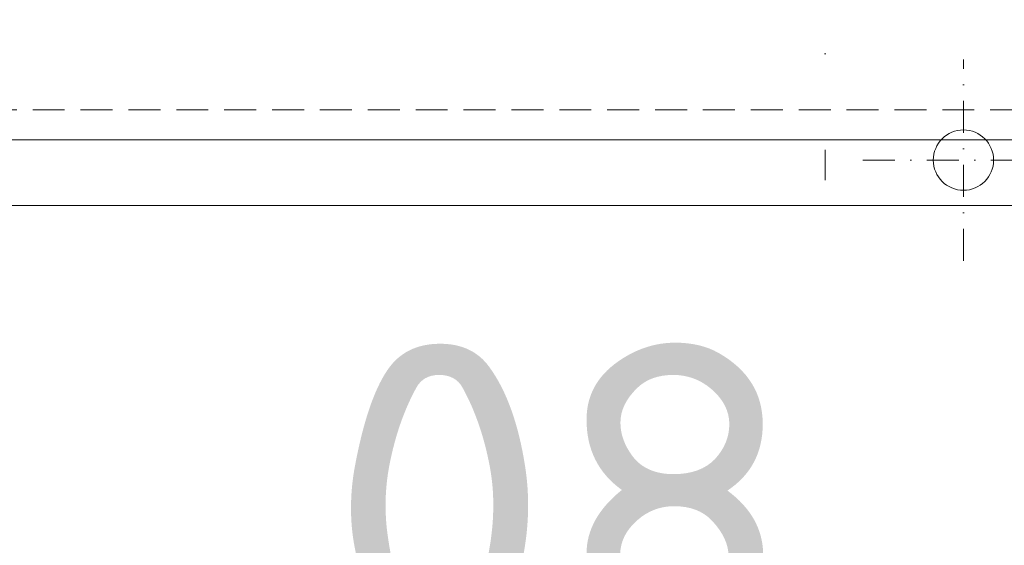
# Model space of a CAD drawing. Header units: millimetres. Extents: x -15830 to 4680139, y -28864 to 2281735.
# Tile 434 of 577: x 290326 to 292285, y 242438 to 243482. Entities that reach past the tile are written whole.
import ezdxf

# ---------------------------------------------------------------- set-up
doc = ezdxf.new("R2010")
doc.units = ezdxf.units.MM
for name, pattern in [('CENTERX2', [101.6, 63.5, -12.7, 12.7, -12.7]), ('DASHDOT', [25.4, 12.7, -6.35, 0, -6.35]), ('DASHED', [19.05, 12.7, -6.35]), ('HIDDEN', [9.525, 6.35, -3.175])]:
    doc.linetypes.add(name, pattern=pattern)
for name, color, linetype, lineweight in [('A99_N_kce-pod', 7, 'DASHED', 20), ('A99_N_koty-200', 5, 'Continuous', 5), ('A99_N_koty-200 @ 1', 5, 'Continuous', 5), ('A99_N_koty-200 @ 10', 5, 'Continuous', 5), ('A99_N_koty-200 @ 100', 5, 'Continuous', 5), ('A99_N_koty-200 @ 200', 5, 'Continuous', 5), ('A99_N_koty-200 @ 250 (1)', 5, 'Continuous', 5), ('A99_N_koty-200 @ 250 (2)', 5, 'Continuous', 5), ('A99_N_koty-200 @ 400', 5, 'Continuous', 5), ('A99_N_txt-popis-200', 240, 'Continuous', 5), ('A99_S_kce-pohl', 7, 'Continuous', 5), ('A99_S_osy', 1, 'CENTERX2', 5)]:
    doc.layers.add(name, color=color, linetype=linetype, lineweight=lineweight)
doc.styles.add('A99_kota', font='isocpeur.ttf', dxfattribs={"height": 2})
doc.styles.add('ad_popis 100', font='isocpeur.ttf', dxfattribs={"height": 200})
doc.dimstyles.new('A99_kota_200 new', dxfattribs={"dimscale": 200, "dimtxt": 2, "dimasz": 1.2, "dimexe": 0.5, "dimexo": 1.5, "dimgap": 0.3, "dimtad": 1, "dimdec": 0, "dimzin": 3, "dimdsep": 46, "dimtxsty": 'A99_kota', "dimblk": 'ARCHTICK', "dimcen": 2.5, "dimazin": 2, "dimtfac": 0.75, "dimtdec": 0, "dimtmove": 2, "dimatfit": 0, "dimfxl": 0, "dimtolj": 1, "dimtzin": 0, "dimlwd": 5, "dimlwe": 5, "dimarcsym": 0})

# ---------------------------------------------------------------- blocks, each defined once
blk = doc.blocks.new('_ArchTick')
at = {"color": 0, "linetype": 'ByBlock', "const_width": 0.15}
blk.add_lwpolyline([(-0.5, -0.5), (0.5, 0.5)], dxfattribs=at)
blk = doc.blocks.new('*D265')
at = {"layer": 'A99_N_koty-200', "color": 0, "linetype": 'Continuous', "lineweight": 5, "ltscale": 10, "transparency": 16777216}
for p, q in [((291929, 241208.3), (291929, 240758.3)), ((292479, 241208.3), (292479, 240758.3)), ((291269, 241143.3), (290829, 241143.3)), ((292204, 240808.3), (291269, 241143.3)), ((291929, 240808.3), (291809, 240808.3)), ((292479, 240808.3), (291929, 240808.3)), ((292479, 240808.3), (291929, 240808.3)), ((292479, 240808.3), (292599, 240808.3))]:
    blk.add_line(p, q, dxfattribs=at)
at = {"layer": 'Defpoints', "color": 0, "linetype": 'Continuous', "ltscale": 10, "transparency": 16777216}
for p in [(291929, 243683.3), (292479, 243683.3), (291929, 240808.3)]:
    blk.add_point(p, dxfattribs=at)
at = {"layer": 'A99_N_koty-200', "color": 0, "linetype": 'Continuous', "lineweight": 5, "ltscale": 10, "transparency": 16777216, "xscale": 120, "yscale": 120, "zscale": 120}
blk.add_blockref('_ArchTick', (291929, 240808.3), dxfattribs=at)
at = {"layer": 'A99_N_koty-200', "color": 0, "linetype": 'Continuous', "lineweight": 5, "ltscale": 10, "transparency": 16777216, "xscale": 120, "yscale": 120, "zscale": 120, "rotation": 180}
blk.add_blockref('_ArchTick', (292479, 240808.3), dxfattribs=at)
at = {"layer": 'A99_N_koty-200', "color": 0, "linetype": 'Continuous', "ltscale": 10, "transparency": 16777216, "insert": (291049, 241273.3), "char_height": 200, "attachment_point": 5, "style": 'A99_kota'}
blk.add_mtext('\\A1;550', dxfattribs=at)
blk = doc.blocks.new('*D267')
at = {"layer": 'A99_N_koty-200', "color": 0, "linetype": 'Continuous', "lineweight": 5, "ltscale": 10, "transparency": 16777216}
for p, q in [((291239.3, 241143.3), (291234.9, 241143.3)), ((292204, 240808.3), (291239.3, 241143.3)), ((291929, 240808.3), (291927.8, 240808.3)), ((291929, 240812.3), (291929, 240807.8)), ((292479, 240808.3), (291929, 240808.3)), ((292479, 240808.3), (291929, 240808.3)), ((292479, 240812.3), (292479, 240807.8)), ((292479, 240808.3), (292480.2, 240808.3))]:
    blk.add_line(p, q, dxfattribs=at)
at = {"layer": 'Defpoints', "color": 0, "linetype": 'Continuous', "ltscale": 10, "transparency": 16777216}
for p in [(291929, 243683.3), (292479, 243683.3), (291929, 240808.3)]:
    blk.add_point(p, dxfattribs=at)
at = {"layer": 'A99_N_koty-200', "color": 0, "linetype": 'Continuous', "lineweight": 5, "ltscale": 10, "transparency": 16777216, "xscale": 1.2, "yscale": 1.2, "zscale": 1.2}
blk.add_blockref('_ArchTick', (291929, 240808.3), dxfattribs=at)
at = {"layer": 'A99_N_koty-200', "color": 0, "linetype": 'Continuous', "lineweight": 5, "ltscale": 10, "transparency": 16777216, "xscale": 1.2, "yscale": 1.2, "zscale": 1.2, "rotation": 180}
blk.add_blockref('_ArchTick', (292479, 240808.3), dxfattribs=at)
at = {"layer": 'A99_N_koty-200', "color": 0, "linetype": 'Continuous', "ltscale": 10, "transparency": 16777216, "insert": (291237.1, 241144.6), "char_height": 2, "attachment_point": 5, "style": 'A99_kota'}
blk.add_mtext('\\A1;550', dxfattribs=at)
blk = doc.blocks.new('*D269')
at = {"layer": 'A99_N_koty-200', "color": 0, "linetype": 'Continuous', "lineweight": 5, "ltscale": 10, "transparency": 16777216}
for p, q in [((291242, 241143.3), (291198, 241143.3)), ((292204, 240808.3), (291242, 241143.3)), ((291929, 240848.3), (291929, 240803.3)), ((292479, 240848.3), (292479, 240803.3)), ((291929, 240808.3), (291917, 240808.3)), ((292479, 240808.3), (291929, 240808.3)), ((292479, 240808.3), (291929, 240808.3)), ((292479, 240808.3), (292491, 240808.3))]:
    blk.add_line(p, q, dxfattribs=at)
at = {"layer": 'Defpoints', "color": 0, "linetype": 'Continuous', "ltscale": 10, "transparency": 16777216}
for p in [(291929, 243683.3), (292479, 243683.3), (291929, 240808.3)]:
    blk.add_point(p, dxfattribs=at)
at = {"layer": 'A99_N_koty-200', "color": 0, "linetype": 'Continuous', "lineweight": 5, "ltscale": 10, "transparency": 16777216, "xscale": 12, "yscale": 12, "zscale": 12}
blk.add_blockref('_ArchTick', (291929, 240808.3), dxfattribs=at)
at = {"layer": 'A99_N_koty-200', "color": 0, "linetype": 'Continuous', "lineweight": 5, "ltscale": 10, "transparency": 16777216, "xscale": 12, "yscale": 12, "zscale": 12, "rotation": 180}
blk.add_blockref('_ArchTick', (292479, 240808.3), dxfattribs=at)
at = {"layer": 'A99_N_koty-200', "color": 0, "linetype": 'Continuous', "ltscale": 10, "transparency": 16777216, "insert": (291220, 241156.3), "char_height": 20, "attachment_point": 5, "style": 'A99_kota'}
blk.add_mtext('\\A1;550', dxfattribs=at)
blk = doc.blocks.new('*D107')
at = {"layer": 'A99_N_koty-200', "color": 0, "linetype": 'Continuous', "lineweight": 5, "ltscale": 10, "transparency": 16777216}
for p, q in [((243929, 244473.3), (243929, 245373.3)), ((292204, 244473.3), (292204, 245373.3)), ((243929, 245273.3), (292204, 245273.3))]:
    blk.add_line(p, q, dxfattribs=at)
at = {"layer": 'Defpoints', "color": 0, "linetype": 'Continuous', "ltscale": 10, "transparency": 16777216}
for p in [(292204, 245273.3), (243929, 243203.3), (292204, 243203.3)]:
    blk.add_point(p, dxfattribs=at)
at = {"layer": 'A99_N_koty-200', "color": 0, "linetype": 'Continuous', "lineweight": 5, "ltscale": 10, "transparency": 16777216, "xscale": 240, "yscale": 240, "zscale": 240, "rotation": 180}
blk.add_blockref('_ArchTick', (243929, 245273.3), dxfattribs=at)
at = {"layer": 'A99_N_koty-200', "color": 0, "linetype": 'Continuous', "lineweight": 5, "ltscale": 10, "transparency": 16777216, "xscale": 240, "yscale": 240, "zscale": 240}
blk.add_blockref('_ArchTick', (292204, 245273.3), dxfattribs=at)
at = {"layer": 'A99_N_koty-200', "color": 0, "linetype": 'Continuous', "ltscale": 10, "transparency": 16777216, "insert": (268707.7, 245613.3), "char_height": 400, "attachment_point": 5, "style": 'A99_kota'}
blk.add_mtext('\\A1;48275', dxfattribs=at)
blk = doc.blocks.new('*D108')
at = {"layer": 'A99_N_koty-200', "color": 0, "linetype": 'Continuous', "lineweight": 5, "ltscale": 10, "transparency": 16777216}
for p, q in [((243929, 244278.3), (243929, 244728.3)), ((292204, 244278.3), (292204, 244728.3)), ((243929, 244678.3), (292204, 244678.3))]:
    blk.add_line(p, q, dxfattribs=at)
at = {"layer": 'Defpoints', "color": 0, "linetype": 'Continuous', "ltscale": 10, "transparency": 16777216}
for p in [(292204, 244678.3), (243929, 243203.3), (292204, 243203.3)]:
    blk.add_point(p, dxfattribs=at)
at = {"layer": 'A99_N_koty-200', "color": 0, "linetype": 'Continuous', "lineweight": 5, "ltscale": 10, "transparency": 16777216, "xscale": 120, "yscale": 120, "zscale": 120, "rotation": 180}
blk.add_blockref('_ArchTick', (243929, 244678.3), dxfattribs=at)
at = {"layer": 'A99_N_koty-200', "color": 0, "linetype": 'Continuous', "lineweight": 5, "ltscale": 10, "transparency": 16777216, "xscale": 120, "yscale": 120, "zscale": 120}
blk.add_blockref('_ArchTick', (292204, 244678.3), dxfattribs=at)
at = {"layer": 'A99_N_koty-200', "color": 0, "linetype": 'Continuous', "ltscale": 10, "transparency": 16777216, "insert": (268066.5, 244808.3), "char_height": 200, "attachment_point": 5, "style": 'A99_kota'}
blk.add_mtext('\\A1;48275', dxfattribs=at)
blk = doc.blocks.new('*D109')
at = {"layer": 'A99_N_koty-200', "color": 0, "linetype": 'Continuous', "lineweight": 5, "ltscale": 10, "transparency": 16777216}
for p, q in [((243929, 244674.3), (243929, 244678.8)), ((243929, 244678.3), (292204, 244678.3)), ((292204, 244674.3), (292204, 244678.8))]:
    blk.add_line(p, q, dxfattribs=at)
at = {"layer": 'Defpoints', "color": 0, "linetype": 'Continuous', "ltscale": 10, "transparency": 16777216}
for p in [(292204, 244678.3), (243929, 243203.3), (292204, 243203.3)]:
    blk.add_point(p, dxfattribs=at)
at = {"layer": 'A99_N_koty-200', "color": 0, "linetype": 'Continuous', "lineweight": 5, "ltscale": 10, "transparency": 16777216, "xscale": 1.2, "yscale": 1.2, "zscale": 1.2, "rotation": 180}
blk.add_blockref('_ArchTick', (243929, 244678.3), dxfattribs=at)
at = {"layer": 'A99_N_koty-200', "color": 0, "linetype": 'Continuous', "lineweight": 5, "ltscale": 10, "transparency": 16777216, "xscale": 1.2, "yscale": 1.2, "zscale": 1.2}
blk.add_blockref('_ArchTick', (292204, 244678.3), dxfattribs=at)
at = {"layer": 'A99_N_koty-200', "color": 0, "linetype": 'Continuous', "ltscale": 10, "transparency": 16777216, "insert": (268066.5, 244679.6), "char_height": 2, "attachment_point": 5, "style": 'A99_kota'}
blk.add_mtext('\\A1;48275', dxfattribs=at)
blk = doc.blocks.new('*D110')
at = {"layer": 'A99_N_koty-200', "color": 0, "linetype": 'Continuous', "lineweight": 5, "ltscale": 10, "transparency": 16777216}
for p, q in [((243929, 243803.3), (243929, 244878.3)), ((292204, 243803.3), (292204, 244878.3)), ((243929, 244678.3), (292204, 244678.3))]:
    blk.add_line(p, q, dxfattribs=at)
at = {"layer": 'Defpoints', "color": 0, "linetype": 'Continuous', "ltscale": 10, "transparency": 16777216}
for p in [(292204, 244678.3), (243929, 243203.3), (292204, 243203.3)]:
    blk.add_point(p, dxfattribs=at)
at = {"layer": 'A99_N_koty-200', "color": 0, "linetype": 'Continuous', "lineweight": 5, "ltscale": 10, "transparency": 16777216, "xscale": 480, "yscale": 480, "zscale": 480, "rotation": 180}
blk.add_blockref('_ArchTick', (243929, 244678.3), dxfattribs=at)
at = {"layer": 'A99_N_koty-200', "color": 0, "linetype": 'Continuous', "lineweight": 5, "ltscale": 10, "transparency": 16777216, "xscale": 480, "yscale": 480, "zscale": 480}
blk.add_blockref('_ArchTick', (292204, 244678.3), dxfattribs=at)
at = {"layer": 'A99_N_koty-200', "color": 0, "linetype": 'Continuous', "ltscale": 10, "transparency": 16777216, "insert": (268066.5, 245198.3), "char_height": 800, "attachment_point": 5, "style": 'A99_kota'}
blk.add_mtext('\\A1;48275', dxfattribs=at)
blk = doc.blocks.new('*D111')
at = {"layer": 'A99_N_koty-200', "color": 0, "linetype": 'Continuous', "lineweight": 5, "ltscale": 10, "transparency": 16777216}
for p, q in [((243929, 244638.3), (243929, 244683.3)), ((243929, 244678.3), (292204, 244678.3)), ((292204, 244638.3), (292204, 244683.3))]:
    blk.add_line(p, q, dxfattribs=at)
at = {"layer": 'Defpoints', "color": 0, "linetype": 'Continuous', "ltscale": 10, "transparency": 16777216}
for p in [(292204, 244678.3), (243929, 243203.3), (292204, 243203.3)]:
    blk.add_point(p, dxfattribs=at)
at = {"layer": 'A99_N_koty-200', "color": 0, "linetype": 'Continuous', "lineweight": 5, "ltscale": 10, "transparency": 16777216, "xscale": 12, "yscale": 12, "zscale": 12, "rotation": 180}
blk.add_blockref('_ArchTick', (243929, 244678.3), dxfattribs=at)
at = {"layer": 'A99_N_koty-200', "color": 0, "linetype": 'Continuous', "lineweight": 5, "ltscale": 10, "transparency": 16777216, "xscale": 12, "yscale": 12, "zscale": 12}
blk.add_blockref('_ArchTick', (292204, 244678.3), dxfattribs=at)
at = {"layer": 'A99_N_koty-200', "color": 0, "linetype": 'Continuous', "ltscale": 10, "transparency": 16777216, "insert": (268066.5, 244691.3), "char_height": 20, "attachment_point": 5, "style": 'A99_kota'}
blk.add_mtext('\\A1;48275', dxfattribs=at)
blk = doc.blocks.new('*D112')
at = {"layer": 'A99_N_koty-200', "color": 0, "linetype": 'Continuous', "lineweight": 5, "ltscale": 10, "transparency": 16777216}
for p, q in [((243929, 243678.3), (243929, 244803.3)), ((292204, 243678.3), (292204, 244803.3)), ((243929, 244678.3), (292204, 244678.3))]:
    blk.add_line(p, q, dxfattribs=at)
at = {"layer": 'Defpoints', "color": 0, "linetype": 'Continuous', "ltscale": 10, "transparency": 16777216}
for p in [(292204, 244678.3), (243929, 243203.3), (292204, 243203.3)]:
    blk.add_point(p, dxfattribs=at)
at = {"layer": 'A99_N_koty-200', "color": 0, "linetype": 'Continuous', "lineweight": 5, "ltscale": 10, "transparency": 16777216, "xscale": 300, "yscale": 300, "zscale": 300, "rotation": 180}
blk.add_blockref('_ArchTick', (243929, 244678.3), dxfattribs=at)
at = {"layer": 'A99_N_koty-200', "color": 0, "linetype": 'Continuous', "lineweight": 5, "ltscale": 10, "transparency": 16777216, "xscale": 300, "yscale": 300, "zscale": 300}
blk.add_blockref('_ArchTick', (292204, 244678.3), dxfattribs=at)
at = {"layer": 'A99_N_koty-200', "color": 0, "linetype": 'Continuous', "ltscale": 10, "transparency": 16777216, "insert": (268066.5, 245003.3), "char_height": 500, "attachment_point": 5, "style": 'A99_kota'}
blk.add_mtext('\\A1;48275', dxfattribs=at)
blk = doc.blocks.new('*D113')
at = {"layer": 'A99_N_koty-200', "color": 0, "linetype": 'Continuous', "lineweight": 5, "ltscale": 10, "transparency": 16777216}
for p, q in [((243929, 243678.3), (243929, 244803.3)), ((292204, 243678.3), (292204, 244803.3)), ((243929, 244678.3), (292204, 244678.3))]:
    blk.add_line(p, q, dxfattribs=at)
at = {"layer": 'Defpoints', "color": 0, "linetype": 'Continuous', "ltscale": 10, "transparency": 16777216}
for p in [(292204, 244678.3), (243929, 243203.3), (292204, 243203.3)]:
    blk.add_point(p, dxfattribs=at)
at = {"layer": 'A99_N_koty-200', "color": 0, "linetype": 'Continuous', "lineweight": 5, "ltscale": 10, "transparency": 16777216, "xscale": 300, "yscale": 300, "zscale": 300, "rotation": 180}
blk.add_blockref('_ArchTick', (243929, 244678.3), dxfattribs=at)
at = {"layer": 'A99_N_koty-200', "color": 0, "linetype": 'Continuous', "lineweight": 5, "ltscale": 10, "transparency": 16777216, "xscale": 300, "yscale": 300, "zscale": 300}
blk.add_blockref('_ArchTick', (292204, 244678.3), dxfattribs=at)
at = {"layer": 'A99_N_koty-200', "color": 0, "linetype": 'Continuous', "ltscale": 10, "transparency": 16777216, "insert": (268066.5, 245003.3), "char_height": 500, "attachment_point": 5, "style": 'A99_kota'}
blk.add_mtext('\\A1;48275', dxfattribs=at)
blk = doc.blocks.new('*D114')
at = {"layer": 'A99_N_koty-200', "color": 0, "linetype": 'Continuous', "lineweight": 5, "ltscale": 10, "transparency": 16777216}
for p, q in [((292209, 244483.3), (292209, 245383.3)), ((329424, 244483.3), (329424, 245383.3)), ((292209, 245283.3), (329424, 245283.3))]:
    blk.add_line(p, q, dxfattribs=at)
at = {"layer": 'Defpoints', "color": 0, "linetype": 'Continuous', "ltscale": 10, "transparency": 16777216}
for p in [(329424, 245283.3), (292209, 243203.3), (329424, 243203.3)]:
    blk.add_point(p, dxfattribs=at)
at = {"layer": 'A99_N_koty-200', "color": 0, "linetype": 'Continuous', "lineweight": 5, "ltscale": 10, "transparency": 16777216, "xscale": 240, "yscale": 240, "zscale": 240, "rotation": 180}
blk.add_blockref('_ArchTick', (292209, 245283.3), dxfattribs=at)
at = {"layer": 'A99_N_koty-200', "color": 0, "linetype": 'Continuous', "lineweight": 5, "ltscale": 10, "transparency": 16777216, "xscale": 240, "yscale": 240, "zscale": 240}
blk.add_blockref('_ArchTick', (329424, 245283.3), dxfattribs=at)
at = {"layer": 'A99_N_koty-200', "color": 0, "linetype": 'Continuous', "ltscale": 10, "transparency": 16777216, "insert": (310816.5, 245543.3), "char_height": 400, "attachment_point": 5, "style": 'A99_kota'}
blk.add_mtext('\\A1;37215', dxfattribs=at)
blk = doc.blocks.new('*D115')
at = {"layer": 'A99_N_koty-200', "color": 0, "linetype": 'Continuous', "lineweight": 5, "ltscale": 10, "transparency": 16777216}
for p, q in [((292209, 244278.3), (292209, 244728.3)), ((329424, 244278.3), (329424, 244728.3)), ((292209, 244678.3), (329424, 244678.3))]:
    blk.add_line(p, q, dxfattribs=at)
at = {"layer": 'Defpoints', "color": 0, "linetype": 'Continuous', "ltscale": 10, "transparency": 16777216}
for p in [(329424, 244678.3), (292209, 243203.3), (329424, 243203.3)]:
    blk.add_point(p, dxfattribs=at)
at = {"layer": 'A99_N_koty-200', "color": 0, "linetype": 'Continuous', "lineweight": 5, "ltscale": 10, "transparency": 16777216, "xscale": 120, "yscale": 120, "zscale": 120, "rotation": 180}
blk.add_blockref('_ArchTick', (292209, 244678.3), dxfattribs=at)
at = {"layer": 'A99_N_koty-200', "color": 0, "linetype": 'Continuous', "lineweight": 5, "ltscale": 10, "transparency": 16777216, "xscale": 120, "yscale": 120, "zscale": 120}
blk.add_blockref('_ArchTick', (329424, 244678.3), dxfattribs=at)
at = {"layer": 'A99_N_koty-200', "color": 0, "linetype": 'Continuous', "ltscale": 10, "transparency": 16777216, "insert": (310816.5, 244808.3), "char_height": 200, "attachment_point": 5, "style": 'A99_kota'}
blk.add_mtext('\\A1;37215', dxfattribs=at)
blk = doc.blocks.new('*D116')
at = {"layer": 'A99_N_koty-200', "color": 0, "linetype": 'Continuous', "lineweight": 5, "ltscale": 10, "transparency": 16777216}
for p, q in [((292209, 244674.3), (292209, 244678.8)), ((292209, 244678.3), (329424, 244678.3)), ((329424, 244674.3), (329424, 244678.8))]:
    blk.add_line(p, q, dxfattribs=at)
at = {"layer": 'Defpoints', "color": 0, "linetype": 'Continuous', "ltscale": 10, "transparency": 16777216}
for p in [(329424, 244678.3), (292209, 243203.3), (329424, 243203.3)]:
    blk.add_point(p, dxfattribs=at)
at = {"layer": 'A99_N_koty-200', "color": 0, "linetype": 'Continuous', "lineweight": 5, "ltscale": 10, "transparency": 16777216, "xscale": 1.2, "yscale": 1.2, "zscale": 1.2, "rotation": 180}
blk.add_blockref('_ArchTick', (292209, 244678.3), dxfattribs=at)
at = {"layer": 'A99_N_koty-200', "color": 0, "linetype": 'Continuous', "lineweight": 5, "ltscale": 10, "transparency": 16777216, "xscale": 1.2, "yscale": 1.2, "zscale": 1.2}
blk.add_blockref('_ArchTick', (329424, 244678.3), dxfattribs=at)
at = {"layer": 'A99_N_koty-200', "color": 0, "linetype": 'Continuous', "ltscale": 10, "transparency": 16777216, "insert": (310816.5, 244679.6), "char_height": 2, "attachment_point": 5, "style": 'A99_kota'}
blk.add_mtext('\\A1;37215', dxfattribs=at)
blk = doc.blocks.new('*D117')
at = {"layer": 'A99_N_koty-200', "color": 0, "linetype": 'Continuous', "lineweight": 5, "ltscale": 10, "transparency": 16777216}
for p, q in [((292209, 243803.3), (292209, 244878.3)), ((329424, 243803.3), (329424, 244878.3)), ((292209, 244678.3), (329424, 244678.3))]:
    blk.add_line(p, q, dxfattribs=at)
at = {"layer": 'Defpoints', "color": 0, "linetype": 'Continuous', "ltscale": 10, "transparency": 16777216}
for p in [(329424, 244678.3), (292209, 243203.3), (329424, 243203.3)]:
    blk.add_point(p, dxfattribs=at)
at = {"layer": 'A99_N_koty-200', "color": 0, "linetype": 'Continuous', "lineweight": 5, "ltscale": 10, "transparency": 16777216, "xscale": 480, "yscale": 480, "zscale": 480, "rotation": 180}
blk.add_blockref('_ArchTick', (292209, 244678.3), dxfattribs=at)
at = {"layer": 'A99_N_koty-200', "color": 0, "linetype": 'Continuous', "lineweight": 5, "ltscale": 10, "transparency": 16777216, "xscale": 480, "yscale": 480, "zscale": 480}
blk.add_blockref('_ArchTick', (329424, 244678.3), dxfattribs=at)
at = {"layer": 'A99_N_koty-200', "color": 0, "linetype": 'Continuous', "ltscale": 10, "transparency": 16777216, "insert": (310816.5, 245198.3), "char_height": 800, "attachment_point": 5, "style": 'A99_kota'}
blk.add_mtext('\\A1;37215', dxfattribs=at)
blk = doc.blocks.new('*D118')
at = {"layer": 'A99_N_koty-200', "color": 0, "linetype": 'Continuous', "lineweight": 5, "ltscale": 10, "transparency": 16777216}
for p, q in [((292209, 244638.3), (292209, 244683.3)), ((292209, 244678.3), (329424, 244678.3)), ((329424, 244638.3), (329424, 244683.3))]:
    blk.add_line(p, q, dxfattribs=at)
at = {"layer": 'Defpoints', "color": 0, "linetype": 'Continuous', "ltscale": 10, "transparency": 16777216}
for p in [(329424, 244678.3), (292209, 243203.3), (329424, 243203.3)]:
    blk.add_point(p, dxfattribs=at)
at = {"layer": 'A99_N_koty-200', "color": 0, "linetype": 'Continuous', "lineweight": 5, "ltscale": 10, "transparency": 16777216, "xscale": 12, "yscale": 12, "zscale": 12, "rotation": 180}
blk.add_blockref('_ArchTick', (292209, 244678.3), dxfattribs=at)
at = {"layer": 'A99_N_koty-200', "color": 0, "linetype": 'Continuous', "lineweight": 5, "ltscale": 10, "transparency": 16777216, "xscale": 12, "yscale": 12, "zscale": 12}
blk.add_blockref('_ArchTick', (329424, 244678.3), dxfattribs=at)
at = {"layer": 'A99_N_koty-200', "color": 0, "linetype": 'Continuous', "ltscale": 10, "transparency": 16777216, "insert": (310816.5, 244691.3), "char_height": 20, "attachment_point": 5, "style": 'A99_kota'}
blk.add_mtext('\\A1;37215', dxfattribs=at)
blk = doc.blocks.new('*D119')
at = {"layer": 'A99_N_koty-200', "color": 0, "linetype": 'Continuous', "lineweight": 5, "ltscale": 10, "transparency": 16777216}
for p, q in [((292209, 243678.3), (292209, 244803.3)), ((329424, 243678.3), (329424, 244803.3)), ((292209, 244678.3), (329424, 244678.3))]:
    blk.add_line(p, q, dxfattribs=at)
at = {"layer": 'Defpoints', "color": 0, "linetype": 'Continuous', "ltscale": 10, "transparency": 16777216}
for p in [(329424, 244678.3), (292209, 243203.3), (329424, 243203.3)]:
    blk.add_point(p, dxfattribs=at)
at = {"layer": 'A99_N_koty-200', "color": 0, "linetype": 'Continuous', "lineweight": 5, "ltscale": 10, "transparency": 16777216, "xscale": 300, "yscale": 300, "zscale": 300, "rotation": 180}
blk.add_blockref('_ArchTick', (292209, 244678.3), dxfattribs=at)
at = {"layer": 'A99_N_koty-200', "color": 0, "linetype": 'Continuous', "lineweight": 5, "ltscale": 10, "transparency": 16777216, "xscale": 300, "yscale": 300, "zscale": 300}
blk.add_blockref('_ArchTick', (329424, 244678.3), dxfattribs=at)
at = {"layer": 'A99_N_koty-200', "color": 0, "linetype": 'Continuous', "ltscale": 10, "transparency": 16777216, "insert": (310816.5, 245003.3), "char_height": 500, "attachment_point": 5, "style": 'A99_kota'}
blk.add_mtext('\\A1;37215', dxfattribs=at)
blk = doc.blocks.new('*D120')
at = {"layer": 'A99_N_koty-200', "color": 0, "linetype": 'Continuous', "lineweight": 5, "ltscale": 10, "transparency": 16777216}
for p, q in [((292209, 243678.3), (292209, 244803.3)), ((329424, 243678.3), (329424, 244803.3)), ((292209, 244678.3), (329424, 244678.3))]:
    blk.add_line(p, q, dxfattribs=at)
at = {"layer": 'Defpoints', "color": 0, "linetype": 'Continuous', "ltscale": 10, "transparency": 16777216}
for p in [(329424, 244678.3), (292209, 243203.3), (329424, 243203.3)]:
    blk.add_point(p, dxfattribs=at)
at = {"layer": 'A99_N_koty-200', "color": 0, "linetype": 'Continuous', "lineweight": 5, "ltscale": 10, "transparency": 16777216, "xscale": 300, "yscale": 300, "zscale": 300, "rotation": 180}
blk.add_blockref('_ArchTick', (292209, 244678.3), dxfattribs=at)
at = {"layer": 'A99_N_koty-200', "color": 0, "linetype": 'Continuous', "lineweight": 5, "ltscale": 10, "transparency": 16777216, "xscale": 300, "yscale": 300, "zscale": 300}
blk.add_blockref('_ArchTick', (329424, 244678.3), dxfattribs=at)
at = {"layer": 'A99_N_koty-200', "color": 0, "linetype": 'Continuous', "ltscale": 10, "transparency": 16777216, "insert": (310816.5, 245003.3), "char_height": 500, "attachment_point": 5, "style": 'A99_kota'}
blk.add_mtext('\\A1;37215', dxfattribs=at)
blk = doc.blocks.new('*U789')
at = {"layer": 'A99_N_koty-200 @ 1', "linetype": 'Continuous', "ltscale": 10}
dim = blk.add_linear_dim(base=(291929, 240808.3), p1=(292479, 243683.3), p2=(291929, 243683.3), angle=180, dimstyle='A99_kota_200 new', override={"dimscale": 1, "dimtix": 1, "dimtofl": 1, "dimtmove": 1, "dimatfit": 1}, dxfattribs=at)
dim.commit()
dim.dimension.update_dxf_attribs({"geometry": '*D267', "text_midpoint": (291239, 241143.3), "dimtype": 128})
at = {"layer": 'A99_N_koty-200 @ 10', "linetype": 'Continuous', "ltscale": 10}
dim = blk.add_linear_dim(base=(291929, 240808.3), p1=(292479, 243683.3), p2=(291929, 243683.3), angle=180, dimstyle='A99_kota_200 new', override={"dimscale": 10, "dimtix": 1, "dimtofl": 1, "dimtmove": 1, "dimatfit": 1}, dxfattribs=at)
dim.commit()
dim.dimension.update_dxf_attribs({"geometry": '*D269', "text_midpoint": (291239, 241143.3), "dimtype": 128})
at = {"layer": 'A99_N_koty-200 @ 100', "linetype": 'Continuous', "ltscale": 10}
dim = blk.add_linear_dim(base=(291929, 240808.3), p1=(292479, 243683.3), p2=(291929, 243683.3), angle=180, dimstyle='A99_kota_200 new', override={"dimscale": 100, "dimtix": 1, "dimtofl": 1, "dimtmove": 1, "dimatfit": 1}, dxfattribs=at)
dim.commit()
dim.dimension.update_dxf_attribs({"geometry": '*D265', "text_midpoint": (291239, 241143.3), "dimtype": 128})
blk = doc.blocks.new('*U829')
at = {"layer": 'A99_N_koty-200 @ 1', "linetype": 'Continuous', "ltscale": 10}
dim = blk.add_linear_dim(base=(292204, 244678.3), p1=(243929, 243203.3), p2=(292204, 243203.3), dimstyle='A99_kota_200 new', override={"dimscale": 1, "dimtix": 1, "dimtofl": 1, "dimtmove": 2, "dimatfit": 3}, dxfattribs=at)
dim.commit()
dim.dimension.update_dxf_attribs({"geometry": '*D109', "text_midpoint": (268066.5, 244679.6)})
at = {"layer": 'A99_N_koty-200 @ 10', "linetype": 'Continuous', "ltscale": 10}
dim = blk.add_linear_dim(base=(292204, 244678.3), p1=(243929, 243203.3), p2=(292204, 243203.3), dimstyle='A99_kota_200 new', override={"dimscale": 10, "dimtix": 1, "dimtofl": 1, "dimtmove": 2, "dimatfit": 3}, dxfattribs=at)
dim.commit()
dim.dimension.update_dxf_attribs({"geometry": '*D111', "text_midpoint": (268066.5, 244691.3)})
at = {"layer": 'A99_N_koty-200 @ 100', "linetype": 'Continuous', "ltscale": 10}
dim = blk.add_linear_dim(base=(292204, 244678.3), p1=(243929, 243203.3), p2=(292204, 243203.3), dimstyle='A99_kota_200 new', override={"dimscale": 100, "dimtix": 1, "dimtofl": 1, "dimtmove": 2, "dimatfit": 3}, dxfattribs=at)
dim.commit()
dim.dimension.update_dxf_attribs({"geometry": '*D108', "text_midpoint": (268066.5, 244808.3)})
at = {"layer": 'A99_N_koty-200 @ 200', "linetype": 'Continuous', "ltscale": 10}
dim = blk.add_linear_dim(base=(292204, 245273.3), p1=(243929, 243203.3), p2=(292204, 243203.3), dimstyle='A99_kota_200 new', override={"dimscale": 200, "dimtix": 1, "dimtofl": 1, "dimtmove": 2, "dimatfit": 3}, dxfattribs=at)
dim.commit()
dim.dimension.update_dxf_attribs({"geometry": '*D107', "text_midpoint": (268707.7, 245613.3), "dimtype": 128})
at = {"layer": 'A99_N_koty-200 @ 250 (1)', "linetype": 'Continuous', "ltscale": 10}
dim = blk.add_linear_dim(base=(292204, 244678.3), p1=(243929, 243203.3), p2=(292204, 243203.3), dimstyle='A99_kota_200 new', override={"dimscale": 250, "dimtix": 1, "dimtofl": 1, "dimtmove": 2, "dimatfit": 3}, dxfattribs=at)
dim.commit()
dim.dimension.update_dxf_attribs({"geometry": '*D112', "text_midpoint": (268066.5, 245003.3)})
at = {"layer": 'A99_N_koty-200 @ 250 (2)', "linetype": 'Continuous', "ltscale": 10}
dim = blk.add_linear_dim(base=(292204, 244678.3), p1=(243929, 243203.3), p2=(292204, 243203.3), dimstyle='A99_kota_200 new', override={"dimscale": 250, "dimtix": 1, "dimtofl": 1, "dimtmove": 2, "dimatfit": 3}, dxfattribs=at)
dim.commit()
dim.dimension.update_dxf_attribs({"geometry": '*D113', "text_midpoint": (268066.5, 245003.3)})
at = {"layer": 'A99_N_koty-200 @ 400', "linetype": 'Continuous', "ltscale": 10}
dim = blk.add_linear_dim(base=(292204, 244678.3), p1=(243929, 243203.3), p2=(292204, 243203.3), dimstyle='A99_kota_200 new', override={"dimscale": 400, "dimtix": 1, "dimtofl": 1, "dimtmove": 2, "dimatfit": 3}, dxfattribs=at)
dim.commit()
dim.dimension.update_dxf_attribs({"geometry": '*D110', "text_midpoint": (268066.5, 245198.3)})
blk = doc.blocks.new('*U830')
at = {"layer": 'A99_N_koty-200 @ 1', "linetype": 'Continuous', "ltscale": 10}
dim = blk.add_linear_dim(base=(329424, 244678.3), p1=(292209, 243203.3), p2=(329424, 243203.3), dimstyle='A99_kota_200 new', override={"dimscale": 1, "dimtix": 1, "dimtofl": 1, "dimtmove": 2, "dimatfit": 3}, dxfattribs=at)
dim.commit()
dim.dimension.update_dxf_attribs({"geometry": '*D116', "text_midpoint": (310816.5, 244679.6)})
at = {"layer": 'A99_N_koty-200 @ 10', "linetype": 'Continuous', "ltscale": 10}
dim = blk.add_linear_dim(base=(329424, 244678.3), p1=(292209, 243203.3), p2=(329424, 243203.3), dimstyle='A99_kota_200 new', override={"dimscale": 10, "dimtix": 1, "dimtofl": 1, "dimtmove": 2, "dimatfit": 3}, dxfattribs=at)
dim.commit()
dim.dimension.update_dxf_attribs({"geometry": '*D118', "text_midpoint": (310816.5, 244691.3)})
at = {"layer": 'A99_N_koty-200 @ 100', "linetype": 'Continuous', "ltscale": 10}
dim = blk.add_linear_dim(base=(329424, 244678.3), p1=(292209, 243203.3), p2=(329424, 243203.3), dimstyle='A99_kota_200 new', override={"dimscale": 100, "dimtix": 1, "dimtofl": 1, "dimtmove": 2, "dimatfit": 3}, dxfattribs=at)
dim.commit()
dim.dimension.update_dxf_attribs({"geometry": '*D115', "text_midpoint": (310816.5, 244808.3)})
at = {"layer": 'A99_N_koty-200 @ 200', "linetype": 'Continuous', "ltscale": 10}
dim = blk.add_linear_dim(base=(329424, 245283.3), p1=(292209, 243203.3), p2=(329424, 243203.3), dimstyle='A99_kota_200 new', override={"dimscale": 200, "dimtix": 1, "dimtofl": 1, "dimtmove": 2, "dimatfit": 3}, dxfattribs=at)
dim.commit()
dim.dimension.update_dxf_attribs({"geometry": '*D114', "text_midpoint": (310816.5, 245543.3)})
at = {"layer": 'A99_N_koty-200 @ 250 (1)', "linetype": 'Continuous', "ltscale": 10}
dim = blk.add_linear_dim(base=(329424, 244678.3), p1=(292209, 243203.3), p2=(329424, 243203.3), dimstyle='A99_kota_200 new', override={"dimscale": 250, "dimtix": 1, "dimtofl": 1, "dimtmove": 2, "dimatfit": 3}, dxfattribs=at)
dim.commit()
dim.dimension.update_dxf_attribs({"geometry": '*D119', "text_midpoint": (310816.5, 245003.3)})
at = {"layer": 'A99_N_koty-200 @ 250 (2)', "linetype": 'Continuous', "ltscale": 10}
dim = blk.add_linear_dim(base=(329424, 244678.3), p1=(292209, 243203.3), p2=(329424, 243203.3), dimstyle='A99_kota_200 new', override={"dimscale": 250, "dimtix": 1, "dimtofl": 1, "dimtmove": 2, "dimatfit": 3}, dxfattribs=at)
dim.commit()
dim.dimension.update_dxf_attribs({"geometry": '*D120', "text_midpoint": (310816.5, 245003.3)})
at = {"layer": 'A99_N_koty-200 @ 400', "linetype": 'Continuous', "ltscale": 10}
dim = blk.add_linear_dim(base=(329424, 244678.3), p1=(292209, 243203.3), p2=(329424, 243203.3), dimstyle='A99_kota_200 new', override={"dimscale": 400, "dimtix": 1, "dimtofl": 1, "dimtmove": 2, "dimatfit": 3}, dxfattribs=at)
dim.commit()
dim.dimension.update_dxf_attribs({"geometry": '*D117', "text_midpoint": (310816.5, 245198.3)})

msp = doc.modelspace()

# ---------------------------------------------------------------- linework, layer by layer
at = {"layer": 'A99_N_kce-pod', "linetype": 'HIDDEN', "lineweight": 5, "ltscale": 10}
msp.add_lwpolyline([(352804.496, 243303.252), (213328.95, 243303.252)], dxfattribs=at)
at = {"layer": 'A99_S_kce-pohl', "linetype": 'Continuous', "ltscale": 25}
msp.add_lwpolyline([(221258.95, 268723.252), (213328.95, 268723.252), (213328.95, 243243.252), (352804.496, 243243.252), (352804.496, 270633.252)], dxfattribs=at)
at = {"layer": 'A99_S_kce-pohl', "linetype": 'Continuous'}
msp.add_circle((292203.95, 243203.252), 60, dxfattribs=at)
at = {"layer": 'A99_S_osy', "linetype": 'DASHDOT', "lineweight": 5, "ltscale": 30}
msp.add_lwpolyline([(291928.95, 344583.252), (291928.95, 241173.252)], dxfattribs=at)
at = {"layer": 'A99_S_osy', "linetype": 'DASHDOT', "lineweight": 5, "ltscale": 5}
for points in [[(292203.95, 243003.252), (292203.95, 243403.252)], [(292003.95, 243203.252), (292403.95, 243203.252)]]:
    msp.add_lwpolyline(points, dxfattribs=at)

# ---------------------------------------------------------------- block references
at = {"layer": 'A99_N_koty-200'}
for name in ['*U829', '*U830']:
    msp.add_blockref(name, (0, 0), dxfattribs=at)

# ---------------------------------------------------------------- next in the draw order: texts
at = {"layer": 'A99_N_txt-popis-200', "color": 1, "lineweight": 0, "insert": (290938.95, 242838.252), "char_height": 650, "attachment_point": 1, "style": 'ad_popis 100', "bg_fill": 2}
msp.add_mtext_dynamic_manual_height_columns('08', width=832.5, gutter_width=1000, heights=[0], dxfattribs=at)

# ---------------------------------------------------------------- next in the draw order: linework, layer by layer
at = {"layer": 'A99_S_kce-pohl', "linetype": 'Continuous'}
msp.add_lwpolyline([(352804.496, 243113.252), (213328.95, 243113.252)], dxfattribs=at)

# ---------------------------------------------------------------- next in the draw order: block references
at = {"layer": 'A99_N_koty-200'}
msp.add_blockref('*U789', (0, 0), dxfattribs=at)

doc.saveas('drawing.dxf')
